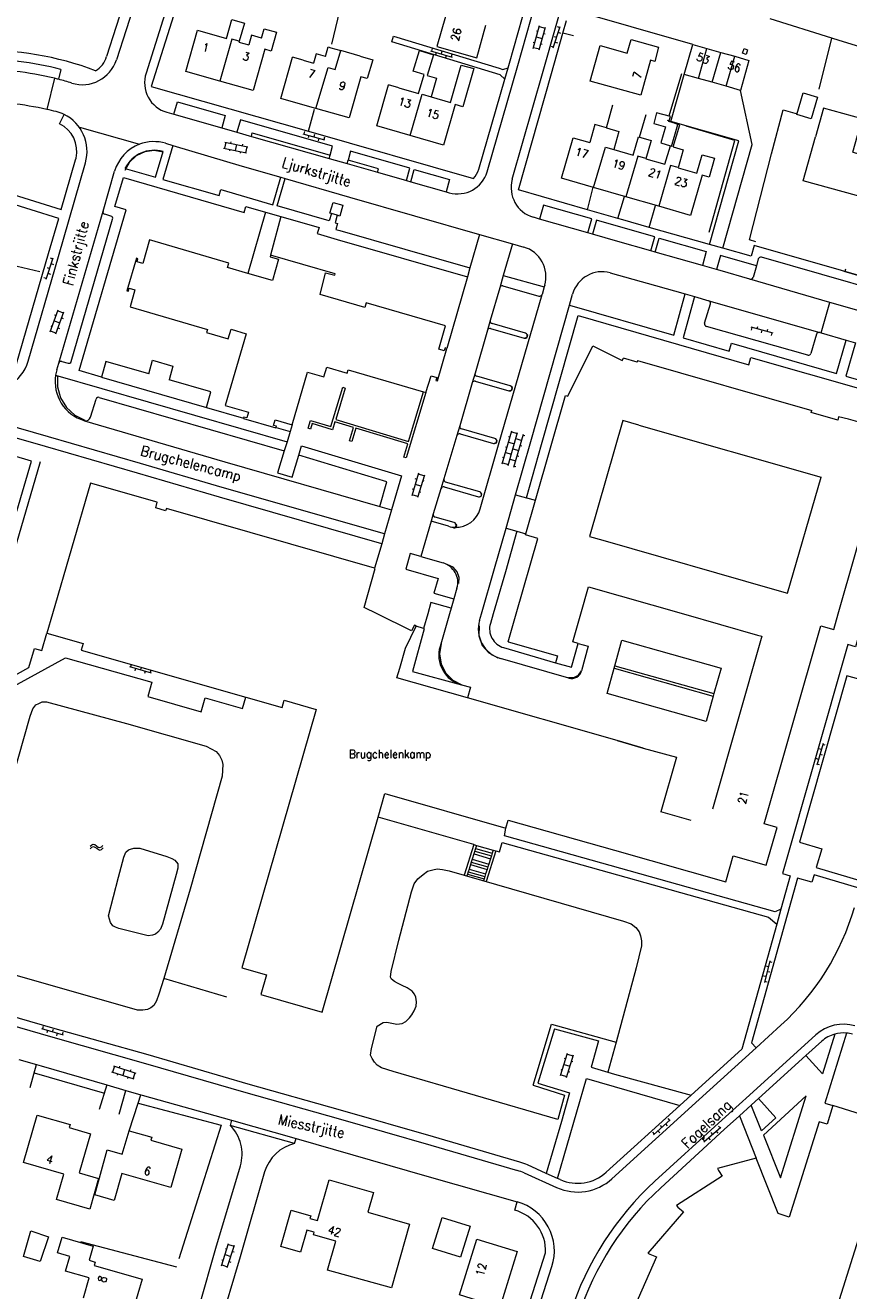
# Model space of a CAD drawing. Header units: metres. Extents: x 189705 to 199106, y 581686 to 588448.
# Tile 457 of 555: x 198010 to 198171, y 585368 to 585615. Entities that reach past the tile are written whole.
import ezdxf

# ---------------------------------------------------------------- set-up
doc = ezdxf.new("R2010")
doc.units = ezdxf.units.M
doc.layers.add('B-WA-OG-GBKN-G', color=7, linetype='Continuous', lineweight=18)
doc.styles.add('Style-STANDARD', font='STANDARD.shx')

msp = doc.modelspace()

# ---------------------------------------------------------------- linework, layer by layer
at = {"layer": 'B-WA-OG-GBKN-G'}
for p, q in [((198109.008, 585610.492), (198110.217, 585614.93)), ((198110.165, 585614.737), (198111.322, 585614.422)), ((198110.165, 585610.176), (198111.375, 585614.615)), ((198112.922, 585610.578), (198114.242, 585614.776)), ((198113.705, 585614.735), (198114.182, 585614.585)), ((198109.612, 585612.711), (198110.77, 585612.395)), ((198109.625, 585613.899), (198109.915, 585613.821)), ((198111.046, 585613.408), (198111.336, 585613.33)), ((198113.105, 585612.827), (198113.582, 585612.677)), ((198113.882, 585613.631), (198114.359, 585613.481)), ((198088.916, 585610.021), (198093.135, 585608.772)), ((198089.25, 585610.444), (198089.108, 585609.964)), ((198090.067, 585609.68), (198089.925, 585609.201)), ((198091.168, 585609.876), (198091.026, 585609.396)), ((198109.021, 585611.682), (198109.311, 585611.603)), ((198109.06, 585610.685), (198110.218, 585610.369)), ((198110.495, 585611.384), (198110.784, 585611.305)), ((198112.505, 585610.919), (198112.982, 585610.769)), ((198113.282, 585611.723), (198113.759, 585611.573)), ((198091.984, 585609.112), (198091.842, 585608.633)), ((198093.085, 585609.308), (198092.943, 585608.829)), ((198048.742, 585592.189), (198053.239, 585591.223)), ((198049.931, 585592.24), (198049.868, 585591.947)), ((198064.004, 585593.788), (198068.241, 585592.6)), ((198064.332, 585594.216), (198064.197, 585593.734)), ((198065.16, 585593.464), (198065.025, 585592.983)), ((198066.257, 585593.676), (198066.122, 585593.194)), ((198067.085, 585592.924), (198066.95, 585592.443)), ((198068.183, 585593.136), (198068.048, 585592.654)), ((198048.49, 585591.015), (198052.987, 585590.05)), ((198048.937, 585592.147), (198048.685, 585590.973)), ((198049.714, 585590.752), (198049.651, 585590.459)), ((198050.99, 585591.706), (198050.738, 585590.532)), ((198051.765, 585590.312), (198051.702, 585590.019)), ((198052.178, 585591.758), (198052.115, 585591.464)), ((198053.044, 585591.265), (198052.792, 585590.092)), ((198013.8, 585565.406), (198015.155, 585569.592)), ((198014.002, 585567.653), (198014.478, 585567.499)), ((198014.618, 585569.556), (198015.094, 585569.402)), ((198014.786, 585568.451), (198015.261, 585568.296)), ((198013.386, 585565.751), (198013.861, 585565.596)), ((198014.17, 585566.548), (198014.645, 585566.394)), ((198169.706, 585566.935), (198173.94, 585565.738)), ((198170.035, 585567.362), (198169.899, 585566.881)), ((198014.596, 585555.089), (198016.133, 585559.425)), ((198015.466, 585558.441), (198015.749, 585558.341)), ((198015.727, 585554.688), (198017.264, 585559.024)), ((198016.066, 585559.236), (198017.197, 585558.835)), ((198016.847, 585557.846), (198017.129, 585557.745)), ((198014.663, 585555.278), (198015.794, 585554.877)), ((198014.698, 585556.275), (198014.981, 585556.175)), ((198015.365, 585557.257), (198016.496, 585556.856)), ((198016.145, 585555.868), (198016.428, 585555.768)), ((198155.875, 585554.838), (198151.629, 585555.991)), ((198151.691, 585555.456), (198151.822, 585555.939)), ((198152.787, 585555.677), (198152.918, 585556.159)), ((198153.621, 585554.932), (198153.752, 585555.415)), ((198154.717, 585555.152), (198154.848, 585555.635)), ((198155.551, 585554.408), (198155.682, 585554.89)), ((198102.941, 585529.348), (198104.811, 585535.782)), ((198104.093, 585529.013), (198105.963, 585535.447)), ((198104.755, 585535.59), (198105.907, 585535.255)), ((198104.169, 585533.573), (198105.321, 585533.238)), ((198104.174, 585534.665), (198104.462, 585534.581)), ((198105.243, 585528.679), (198107.113, 585535.112)), ((198105.614, 585534.246), (198106.764, 585533.912)), ((198106.471, 585532.904), (198106.759, 585532.82)), ((198107.057, 585534.92), (198107.345, 585534.837)), ((198103.001, 585530.632), (198103.29, 585530.548)), ((198103.583, 585531.557), (198104.735, 585531.222)), ((198103.588, 585532.649), (198103.876, 585532.565)), ((198105.028, 585532.23), (198106.178, 585531.896)), ((198105.885, 585530.887), (198106.173, 585530.804)), ((198102.996, 585529.54), (198104.149, 585529.205)), ((198104.442, 585530.213), (198105.592, 585529.879)), ((198105.299, 585528.871), (198105.587, 585528.787)), ((198086.598, 585527.486), (198085.264, 585523.083)), ((198086.234, 585526.287), (198085.947, 585526.374)), ((198087.746, 585527.138), (198086.412, 585522.735)), ((198087.688, 585526.946), (198086.54, 585527.294)), ((198087.699, 585525.948), (198087.412, 585526.035)), ((198086.47, 585522.927), (198085.322, 585523.275)), ((198085.626, 585524.279), (198085.339, 585524.367)), ((198087.079, 585524.936), (198085.931, 585525.284)), ((198087.033, 585523.749), (198086.745, 585523.836)), ((198030.106, 585489.699), (198034.339, 585488.498)), ((198030.435, 585490.125), (198030.299, 585489.644)), ((198031.261, 585489.371), (198031.124, 585488.89)), ((198032.359, 585489.579), (198032.223, 585489.098)), ((198033.185, 585488.825), (198033.048, 585488.344)), ((198034.283, 585489.033), (198034.147, 585488.552)), ((198165.669, 585474.662), (198164.437, 585470.438)), ((198165.333, 585473.51), (198164.853, 585473.65)), ((198166.093, 585474.33), (198165.613, 585474.47)), ((198164.773, 585471.59), (198164.293, 585471.73)), ((198165.533, 585472.41), (198165.053, 585472.55)), ((198164.973, 585470.49), (198164.493, 585470.63)), ((198022.412, 585454.633), (198022.706, 585454.915)), ((198022.438, 585454.137), (198022.734, 585454.417)), ((198022.706, 585454.915), (198023.008, 585455.041)), ((198022.734, 585454.417), (198023.038, 585454.541)), ((198023.008, 585455.041), (198023.334, 585454.949)), ((198023.038, 585454.541), (198023.352, 585454.453)), ((198023.334, 585454.949), (198023.658, 585454.703)), ((198023.352, 585454.453), (198023.686, 585454.207)), ((198023.658, 585454.703), (198023.984, 585454.457)), ((198023.686, 585454.207), (198024.01, 585453.959)), ((198023.984, 585454.457), (198024.3, 585454.365)), ((198024.01, 585453.959), (198024.326, 585453.867)), ((198024.3, 585454.365), (198024.612, 585454.491)), ((198024.326, 585453.867), (198024.638, 585453.995)), ((198024.612, 585454.491), (198024.908, 585454.773)), ((198024.638, 585453.995), (198024.934, 585454.277)), ((198155.275, 585432.237), (198154.188, 585427.973)), ((198155.71, 585431.92), (198155.226, 585432.043)), ((198154.485, 585429.136), (198154, 585429.26)), ((198154.979, 585431.074), (198154.494, 585431.198)), ((198155.216, 585429.982), (198154.732, 585430.105)), ((198154.722, 585428.044), (198154.238, 585428.167)), ((198013.235, 585419.405), (198013.094, 585418.925)), ((198012.902, 585418.981), (198017.125, 585417.745)), ((198014.054, 585418.644), (198013.913, 585418.164)), ((198015.154, 585418.843), (198015.014, 585418.363)), ((198015.973, 585418.082), (198015.833, 585417.602)), ((198017.073, 585418.281), (198016.933, 585417.801)), ((198114.347, 585409.796), (198115.708, 585414.19)), ((198115.027, 585411.993), (198116.174, 585411.638)), ((198115.081, 585413.18), (198115.368, 585413.091)), ((198115.493, 585409.441), (198116.855, 585413.834)), ((198115.649, 585413.999), (198116.795, 585413.643)), ((198116.485, 585412.64), (198116.771, 585412.552)), ((198026.591, 585410.544), (198030.978, 585409.16)), ((198027.143, 585411.628), (198026.782, 585410.483)), ((198026.952, 585411.688), (198031.339, 585410.304)), ((198027.785, 585410.167), (198027.695, 585409.881)), ((198028.141, 585411.627), (198028.05, 585411.341)), ((198029.145, 585410.996), (198028.784, 585409.852)), ((198029.786, 585409.536), (198029.695, 585409.25)), ((198030.332, 585410.936), (198030.242, 585410.65)), ((198031.148, 585410.364), (198030.787, 585409.22)), ((198114.401, 585410.985), (198114.688, 585410.896)), ((198114.406, 585409.987), (198115.552, 585409.632)), ((198115.863, 585410.636), (198116.15, 585410.548)), ((198132.49, 585398.229), (198135.776, 585401.155)), ((198133.801, 585400.066), (198134.133, 585399.692)), ((198134.88, 585400.357), (198135.213, 585399.984)), ((198135.295, 585401.395), (198135.627, 585401.022)), ((198142.337, 585396.863), (198145.695, 585399.707)), ((198145.219, 585399.959), (198145.542, 585399.577)), ((198132.307, 585398.736), (198132.639, 585398.362)), ((198133.386, 585399.027), (198133.719, 585398.654)), ((198142.167, 585397.374), (198142.49, 585396.993)), ((198143.253, 585397.639), (198143.576, 585397.257)), ((198143.693, 585398.667), (198144.016, 585398.285)), ((198144.779, 585398.931), (198145.102, 585398.55)), ((198048.078, 585372.65), (198049.48, 585377.031)), ((198048.779, 585374.84), (198049.922, 585374.474)), ((198048.843, 585376.027), (198049.129, 585375.935)), ((198049.22, 585372.284), (198050.623, 585376.665)), ((198049.419, 585376.84), (198050.562, 585376.474)), ((198050.242, 585375.474), (198050.527, 585375.383)), ((198048.139, 585372.84), (198049.281, 585372.474)), ((198048.143, 585373.838), (198048.429, 585373.747)), ((198049.602, 585373.476), (198049.888, 585373.385))]:
    msp.add_line(p, q, dxfattribs=at)
at = {"layer": 'B-WA-OG-GBKN-G', "flags": 128}
for points in [[(198078.748, 585770.597), (198072.561, 585750.837), (198067.286, 585734.149), (198051.186, 585682.919), (198046.279, 585667.457), (198041.022, 585651.478), (198033.196, 585625.92), (198027.538, 585608.258)], [(198082.205, 585760.697), (198078.351, 585748.294), (198073.216, 585732.439), (198033.351, 585605.633)], [(198099.979, 585586.384), (198106.01, 585607.117), (198111.074, 585625.198), (198116.747, 585645.13), (198122.22, 585663.934), (198126.498, 585678.58), (198132.501, 585698.905)], [(198104.105, 585606.653), (198104.376, 585607.584), (198109.438, 585625.66), (198115.114, 585645.6), (198117.923, 585655.252)], [(198104.916, 585584.908), (198110.921, 585606.046), (198115.997, 585623.97), (198122.093, 585645.702)], [(198000, 585619.242), (198016.706, 585625.239), (198023.536, 585628.201), (198033.405, 585633.436), (198031.287, 585626.518), (198025.633, 585608.868)], [(198069.64, 585611.312), (198072.404, 585622.741)], [(198039.854, 585620.65), (198034.315, 585603.032), (198065.054, 585594.282)], [(198092.399, 585619.038), (198088.713, 585620.082), (198088.068, 585617.803), (198091.852, 585616.731), (198090.189, 585610.862), (198097.971, 585608.658), (198099.767, 585614.997)], [(198140.19, 585611.265), (198116.121, 585618.169)], [(198047.752, 585604.09), (198041.128, 585605.972), (198043.411, 585614.025), (198049.064, 585612.419), (198050.115, 585616.123), (198052.549, 585615.432), (198051.549, 585611.907)], [(198114.787, 585613.461), (198115.495, 585615.959)], [(198167.351, 585612.485), (198155.335, 585616.237)], [(198055.917, 585612.512), (198056.433, 585614.329), (198058.838, 585613.646), (198057.786, 585609.942), (198056.551, 585610.307), (198054.269, 585602.244), (198047.752, 585604.09)], [(198051.549, 585611.907), (198050.103, 585612.308), (198047.752, 585604.09)], [(198055.917, 585612.512), (198053.975, 585613.063), (198053.439, 585611.177)], [(198103.467, 585604.459), (198102.536, 585605.298), (198081.375, 585611.745), (198081.705, 585612.863), (198102.358, 585606.619), (198103.095, 585606.365), (198104.105, 585606.653)], [(198119.594, 585578.972), (198106.101, 585582.857), (198112.556, 585605.582), (198114.787, 585613.461)], [(198116.859, 585612.92), (198114.787, 585613.461)], [(198120.146, 585604.11), (198122.087, 585611.02), (198127.376, 585609.534), (198128.131, 585612.22), (198133.517, 585610.707), (198132.741, 585607.943), (198131.923, 585608.173), (198130.004, 585601.341), (198120.146, 585604.11)], [(198164.871, 585602.49), (198167.351, 585612.485)], [(198173.671, 585610.529), (198168.779, 585612.04), (198167.351, 585612.485)], [(198051.549, 585611.907), (198051.498, 585611.728), (198053.439, 585611.177)], [(198066.541, 585598.755), (198068.952, 585606.777), (198070.322, 585606.39), (198071.382, 585610.076)], [(198068.415, 585608.926), (198068.942, 585610.777), (198069.48, 585610.624), (198071.382, 585610.076)], [(198075.171, 585608.984), (198071.382, 585610.076)], [(198087.673, 585605.383), (198085.56, 585606.006), (198086.761, 585610.096), (198089.493, 585609.224), (198088.298, 585605.203)], [(198141.274, 585604.622), (198138.522, 585605.406), (198140.19, 585611.265), (198142.951, 585610.479)], [(198141.274, 585604.622), (198142.951, 585610.479)], [(198142.951, 585610.479), (198145.653, 585609.71)], [(198143.977, 585603.852), (198145.653, 585609.71)], [(198145.653, 585609.71), (198148.383, 585608.932)], [(198150.216, 585610.446), (198150.907, 585610.219), (198150.613, 585609.322), (198149.922, 585609.549), (198150.216, 585610.446)], [(198066.541, 585598.755), (198066.267, 585598.832), (198059.686, 585600.708), (198061.968, 585608.774)], [(198064.04, 585608.166), (198061.968, 585608.774)], [(198064.04, 585608.166), (198066.091, 585607.584)], [(198068.415, 585608.926), (198066.611, 585609.439), (198066.091, 585607.584)], [(198075.171, 585608.984), (198077.631, 585608.275), (198076.565, 585604.576), (198075.288, 585604.943), (198073.014, 585596.909), (198066.541, 585598.755)], [(198089.071, 585601.027), (198092.856, 585599.883), (198094.952, 585607.227), (198097.371, 585606.541), (198095.256, 585599.075), (198093.716, 585599.511), (198091.469, 585591.572), (198084.962, 585593.446)], [(198146.711, 585603.073), (198148.383, 585608.932)], [(198148.383, 585608.932), (198151.172, 585608.138), (198149.503, 585602.278)], [(198015.433, 585604.642), (198013.94, 585598.56)], [(198016.695, 585606.386), (198016.192, 585604.45)], [(198082.763, 585602.791), (198086.607, 585601.684), (198087.673, 585605.383)], [(198088.298, 585605.203), (198090.123, 585604.677), (198089.071, 585601.027)], [(198103.467, 585604.459), (198104.105, 585606.653)], [(198137.995, 585605.533), (198135.535, 585597.227)], [(198143.456, 585572.174), (198149.2, 585592.427), (198135.91, 585596.196), (198138.522, 585605.406)], [(198143.977, 585603.852), (198141.274, 585604.622)], [(198084.962, 585593.446), (198078.455, 585595.35), (198080.726, 585603.377)], [(198082.763, 585602.791), (198080.726, 585603.377)], [(198098.347, 585586.859), (198103.467, 585604.459)], [(198146.711, 585603.073), (198143.977, 585603.852)], [(198146.054, 585571.437), (198151.798, 585591.691), (198149.503, 585602.278)], [(198149.503, 585602.278), (198146.711, 585603.073)], [(198038.767, 585597.606), (198039.451, 585600.011), (198048.81, 585597.347), (198048.127, 585594.942)], [(198084.962, 585593.446), (198087.291, 585601.538), (198089.071, 585601.027)], [(198161.749, 585601.791), (198164.585, 585600.962), (198163.347, 585596.724), (198160.51, 585597.553), (198161.749, 585601.791)], [(198016.435, 585595.765), (198017.312, 585597.563)], [(198037.409, 585597.993), (198038.767, 585597.606)], [(198038.767, 585597.606), (198048.127, 585594.942)], [(198065.054, 585594.282), (198066.272, 585598.634)], [(198123.344, 585594.977), (198124.574, 585599.431)], [(198129.763, 585593.137), (198131.063, 585597.579)], [(198136.341, 585591.249), (198137.674, 585595.545), (198135.532, 585596.168), (198135.808, 585597.157), (198133.105, 585597.891), (198132.561, 585595.842), (198134.843, 585595.188), (198133.939, 585592.035), (198135.806, 585591.453)], [(198152.526, 585572.667), (198151.242, 585573.052), (198155.604, 585589.891), (198157.836, 585598.501), (198160.56, 585597.723)], [(198171.499, 585590.232), (198173.291, 585596.714), (198165.712, 585598.809), (198164.157, 585593.19)], [(198020.316, 585595.086), (198032.053, 585591.753)], [(198048.127, 585594.942), (198051.081, 585594.101)], [(198069.309, 585589.64), (198069.802, 585591.371), (198051.765, 585596.505), (198051.081, 585594.101)], [(198123.344, 585594.977), (198121.066, 585595.637), (198120.042, 585592.105)], [(198123.344, 585594.977), (198125.764, 585594.276), (198124.732, 585590.717)], [(198136.001, 585591.347), (198137.288, 585595.628), (198135.23, 585596.389)], [(198143.367, 585574.575), (198148.389, 585592.506), (198138.888, 585595.272)], [(198051.081, 585594.101), (198053.913, 585593.295)], [(198053.913, 585593.295), (198054.105, 585593.968), (198069.309, 585589.64)], [(198053.913, 585593.295), (198069.117, 585588.967)], [(198065.054, 585594.282), (198097.332, 585585.094)], [(198120.807, 585583.323), (198114.55, 585585.138), (198116.84, 585593.034), (198120.042, 585592.105)], [(198124.732, 585590.717), (198128.539, 585589.613), (198129.576, 585593.191), (198132.039, 585592.477), (198131.011, 585588.932)], [(198171.499, 585590.232), (198189.29, 585585.309), (198189.534, 585586.192), (198193.371, 585585.13), (198192.477, 585581.901), (198202.225, 585579.204), (198200.928, 585574.518), (198199.581, 585574.891), (198195.868, 585561.474), (198183.595, 585564.87), (198187.123, 585577.622), (198161.789, 585584.632), (198164.157, 585593.19)], [(198036.707, 585590.201), (198034.902, 585590.524), (198033.085, 585590.282), (198031.428, 585589.498), (198030.088, 585588.246), (198029.194, 585586.645)], [(198035.187, 585585.316), (198036.669, 585590.307)], [(198038.59, 585591.51), (198036.628, 585584.899), (198047.603, 585581.724), (198047.95, 585582.892), (198058.124, 585579.948), (198059.675, 585585.31)], [(198037.152, 585591.937), (198038.59, 585591.51)], [(198038.59, 585591.51), (198052.092, 585587.504), (198059.675, 585585.31)], [(198084.213, 585584.67), (198084.898, 585587.074), (198073.313, 585590.372), (198072.82, 585588.641)], [(198120.807, 585583.323), (198123.145, 585591.16), (198124.732, 585590.717)], [(198131.011, 585588.932), (198134.759, 585587.845), (198135.806, 585591.453)], [(198137.301, 585587.176), (198140.982, 585586.109), (198142.026, 585589.71), (198144.456, 585589.005), (198143.387, 585585.317), (198142.029, 585585.71), (198139.744, 585577.831), (198133.529, 585579.633)], [(198136.341, 585591.249), (198138.316, 585590.676), (198137.301, 585587.176)], [(198000, 585584.237), (198016.759, 585578.98), (198019.569, 585588.707), (198019.668, 585589.069)], [(198010.265, 585549.35), (198016.204, 585569.857), (198021.491, 585588.151)], [(198069.117, 585588.967), (198069.309, 585589.64)], [(198069.117, 585588.967), (198072.629, 585587.967)], [(198072.629, 585587.967), (198072.82, 585588.641)], [(198072.629, 585587.967), (198078.55, 585586.282)], [(198078.55, 585586.282), (198078.742, 585586.955), (198072.82, 585588.641)], [(198131.017, 585588.953), (198129.455, 585589.431), (198127.13, 585581.489)], [(198137.313, 585587.218), (198135.861, 585587.605), (198133.529, 585579.633)], [(198024.595, 585546.281), (198020.266, 585547.528), (198029.421, 585578.95), (198027.261, 585579.579), (198028.915, 585585.257), (198052.52, 585578.427), (198052.859, 585579.598), (198056.659, 585578.498)], [(198024.921, 585578.699), (198027.196, 585586.505)], [(198029.22, 585587.043), (198035.187, 585585.316)], [(198069.547, 585578.203), (198069.131, 585576.763), (198058.988, 585579.698), (198060.54, 585585.06)], [(198059.675, 585585.31), (198060.54, 585585.06)], [(198060.54, 585585.06), (198073.098, 585581.426), (198098.514, 585574.141)], [(198078.55, 585586.282), (198084.213, 585584.67)], [(198085.079, 585584.423), (198085.764, 585586.828), (198092.653, 585584.867), (198091.968, 585582.462)], [(198000, 585551.169), (198008.033, 585548.833), (198014.283, 585570.413), (198016.259, 585577.251), (198000, 585582.35)], [(198084.213, 585584.67), (198085.079, 585584.423)], [(198085.079, 585584.423), (198091.968, 585582.462)], [(198091.968, 585582.462), (198092.575, 585582.289)], [(198119.594, 585578.972), (198120.738, 585583.344)], [(198127.13, 585581.489), (198120.807, 585583.323)], [(198069.547, 585578.203), (198069.263, 585578.285), (198069.876, 585580.405), (198071.791, 585579.852), (198071.177, 585577.732), (198070.7, 585577.87)], [(198119.7, 585574.429), (198120.485, 585577.154), (198111.03, 585579.877), (198110.245, 585577.152)], [(198125.546, 585577.258), (198126.837, 585581.575)], [(198133.529, 585579.633), (198127.13, 585581.489)], [(198131.68, 585575.514), (198132.899, 585579.817)], [(198209.627, 585581.173), (198208.71, 585577.957), (198202.933, 585557.428), (198152.189, 585571.969), (198151.587, 585569.868), (198146.054, 585571.437)], [(198016.264, 585548.985), (198024.921, 585578.699)], [(198026.461, 585577.729), (198025.261, 585578.079)], [(198056.659, 585578.498), (198053.221, 585566.524)], [(198056.659, 585578.498), (198059.708, 585577.616)], [(198059.708, 585577.616), (198057.673, 585570.093)], [(198059.708, 585577.616), (198067.145, 585575.464), (198066.806, 585574.294), (198070.718, 585573.162), (198096.132, 585565.878)], [(198070.7, 585577.87), (198069.547, 585578.203)], [(198070.7, 585577.87), (198070.283, 585576.43), (198070.761, 585576.292), (198070.422, 585575.122), (198071.217, 585574.892), (198096.631, 585567.607)], [(198110.245, 585577.152), (198109.027, 585577.502)], [(198125.546, 585577.258), (198119.594, 585578.972)], [(198018.704, 585549.316), (198026.802, 585577.109)], [(198119.7, 585574.429), (198110.245, 585577.152)], [(198131.981, 585570.92), (198132.755, 585573.65), (198126.104, 585575.536), (198121.35, 585576.905), (198120.565, 585574.18)], [(198131.68, 585575.514), (198126.516, 585576.978), (198125.546, 585577.258)], [(198143.456, 585572.174), (198131.68, 585575.514)], [(198092.093, 585551.865), (198091.806, 585551.958), (198091.621, 585551.387), (198090.535, 585551.704), (198091.849, 585556.296), (198076.359, 585560.766), (198076.103, 585559.882), (198067.346, 585562.43), (198068.402, 585566.65), (198070.201, 585566.148), (198070.276, 585566.453), (198057.673, 585570.093), (198057.583, 585569.785), (198059.244, 585569.302), (198058.028, 585565.125), (198053.221, 585566.524), (198049.272, 585567.673), (198049.528, 585568.556), (198034.013, 585573.071), (198032.677, 585568.482), (198031.573, 585568.803), (198031.743, 585569.389), (198031.436, 585569.478), (198029.586, 585563.122), (198029.893, 585563.032), (198030.066, 585563.628), (198031.171, 585563.307), (198030.207, 585559.994), (198045.33, 585555.593), (198045.148, 585554.969), (198049.411, 585553.729), (198049.956, 585555.601), (198052.884, 585554.748), (198048.806, 585540.731), (198053.366, 585539.403), (198053.045, 585538.299), (198052.459, 585538.469), (198052.398, 585538.259)], [(198098.514, 585574.141), (198096.631, 585567.607)], [(198098.514, 585574.141), (198104.947, 585572.298)], [(198120.565, 585574.18), (198119.7, 585574.429)], [(198131.981, 585570.92), (198125.562, 585572.741), (198120.565, 585574.18)], [(198132.847, 585570.675), (198133.621, 585573.404), (198142.834, 585570.792), (198142.059, 585568.062)], [(198104.947, 585572.298), (198103.16, 585566.132)], [(198104.947, 585572.298), (198107.15, 585571.666)], [(198132.847, 585570.675), (198131.981, 585570.92)], [(198142.059, 585568.062), (198132.847, 585570.675)], [(198146.054, 585571.437), (198143.456, 585572.174)], [(198152.617, 585568.017), (198145.61, 585570.004), (198144.836, 585567.275)], [(198005.9, 585568.46), (198012.607, 585566.908)], [(198096.631, 585567.607), (198096.132, 585565.878)], [(198144.836, 585567.275), (198142.059, 585568.062)], [(198152.617, 585568.017), (198151.963, 585565.734)], [(198152.998, 585569.345), (198152.617, 585568.017)], [(198177.178, 585562.936), (198153.616, 585569.688)], [(198096.132, 585565.878), (198092.093, 585551.865)], [(198103.16, 585566.132), (198102.465, 585563.735)], [(198103.16, 585566.132), (198111.158, 585563.879)], [(198124.067, 585566.629), (198132.888, 585564.178), (198138.709, 585562.509)], [(198151.343, 585565.391), (198145.52, 585567.081), (198144.836, 585567.275)], [(198166.971, 585560.868), (198163.823, 585561.77), (198151.343, 585565.391)], [(198102.465, 585563.735), (198100.609, 585557.333)], [(198103.081, 585564.077), (198110.123, 585562.092)], [(198111.158, 585563.879), (198110.739, 585562.434)], [(198111.259, 585564.228), (198111.158, 585563.879)], [(198116.079, 585560.336), (198136.458, 585554.457), (198138.709, 585562.509)], [(198138.709, 585562.509), (198140.498, 585561.995)], [(198098.654, 585520.545), (198102.223, 585533.06), (198110.739, 585562.434)], [(198105.564, 585523.297), (198108.523, 585533.696), (198116.079, 585560.336)], [(198116.079, 585560.336), (198116.688, 585562.485)], [(198140.498, 585561.995), (198138.341, 585553.914), (198147.31, 585551.327), (198147.751, 585552.906), (198168.289, 585546.97), (198170.173, 585553.484)], [(198140.498, 585561.995), (198143.297, 585561.192)], [(198142.497, 585556.805), (198143.638, 585560.567)], [(198143.297, 585561.192), (198164.99, 585554.971)], [(198165.257, 585554.894), (198166.971, 585560.868)], [(198176.818, 585558.046), (198166.971, 585560.868)], [(198107.68, 585522.695), (198110.639, 585533.094), (198117.783, 585558.283), (198151.133, 585548.663), (198151.557, 585550.098), (198185.151, 585540.534), (198173.804, 585500)], [(198100.052, 585555.412), (198097.627, 585547.048)], [(198100.609, 585557.333), (198100.052, 585555.412)], [(198100.672, 585555.753), (198107.211, 585553.857)], [(198107.49, 585554.818), (198100.95, 585556.714)], [(198162.659, 585550.555), (198142.839, 585556.179)], [(198107.414, 585553.905), (198107.843, 585554.036), (198107.95, 585554.472), (198107.63, 585554.787)], [(198164.373, 585554.631), (198163.275, 585550.895)], [(198164.99, 585554.971), (198165.257, 585554.894)], [(198165.257, 585554.894), (198170.173, 585553.484)], [(198171.963, 585552.971), (198170.084, 585546.451), (198190.485, 585540.554), (198192.459, 585547.092)], [(198170.173, 585553.484), (198171.963, 585552.971)], [(198088.033, 585543.229), (198089.059, 585546.543), (198090.158, 585546.203), (198089.977, 585545.62), (198090.283, 585545.525), (198092.093, 585551.865)], [(198109.441, 585522.194), (198115.316, 585542.686), (198115.769, 585542.558), (198120.657, 585552.392), (198126.413, 585549.53), (198126.619, 585549.958)], [(198015.876, 585547.655), (198016.264, 585548.985)], [(198016.884, 585549.325), (198018.084, 585548.975)], [(198033.87, 585546.884), (198025.466, 585549.313), (198024.595, 585546.281)], [(198033.87, 585546.884), (198034.608, 585549.548), (198038.58, 585548.385), (198037.832, 585545.738)], [(198058.806, 585536.661), (198058.22, 585536.833), (198058.543, 585537.937), (198061.903, 585536.954), (198064.907, 585547.223), (198068.074, 585546.297), (198068.636, 585548.216)], [(198068.636, 585548.216), (198072.619, 585547.051), (198072.804, 585547.684), (198087.553, 585543.369)], [(198129.407, 585549.525), (198129.307, 585549.179), (198126.619, 585549.958)], [(198129.407, 585549.525), (198163.425, 585539.723)], [(198015.656, 585546.671), (198060.895, 585533.632)], [(198016.008, 585546.573), (198016.014, 585544.361), (198016.621, 585542.233), (198017.783, 585540.351), (198019.412, 585538.854), (198021.387, 585537.857)], [(198024.595, 585546.281), (198045.13, 585540.345)], [(198045.13, 585540.345), (198046.001, 585543.377), (198037.832, 585545.738)], [(198097.627, 585547.048), (198097.07, 585545.127)], [(198097.69, 585545.468), (198104.23, 585543.572)], [(198104.508, 585544.532), (198097.968, 585546.428)], [(198088.033, 585543.229), (198084.179, 585530.47), (198083.7, 585530.615), (198084.486, 585533.217), (198074.354, 585536.277), (198073.568, 585533.676), (198073.09, 585533.82), (198073.876, 585536.422), (198070.261, 585537.514), (198069.793, 585535.967), (198065.785, 585537.178), (198065.467, 585536.123), (198064.988, 585536.267), (198065.451, 585537.801), (198069.459, 585536.591), (198071.778, 585544.267), (198072.257, 585544.123), (198070.405, 585537.993), (198084.631, 585533.696), (198087.553, 585543.369)], [(198087.553, 585543.369), (198088.033, 585543.229)], [(198097.07, 585545.127), (198094.645, 585536.762)], [(198104.412, 585543.641), (198104.863, 585543.759), (198104.962, 585544.215), (198104.599, 585544.509)], [(198022.449, 585538.423), (198023.581, 585541.973)], [(198024.197, 585542.301), (198060.353, 585531.845)], [(198045.13, 585540.345), (198052.4, 585538.266)], [(198079.954, 585515.64), (198048.216, 585524.719), (198032.249, 585529.398), (198014.246, 585534.613), (198000, 585538.691)], [(198052.398, 585538.259), (198052.37, 585538.162), (198058.717, 585536.354), (198058.741, 585536.438)], [(198129.67, 585536.899), (198126.511, 585537.802), (198120.031, 585515.143), (198122.604, 585514.407), (198156.137, 585504.796), (198158.703, 585504.051), (198165.279, 585526.69)], [(198170.63, 585538.05), (198168.69, 585538.487), (198168.516, 585537.883), (198163.326, 585539.378), (198163.425, 585539.723)], [(198168.609, 585500), (198178.85, 585535.7), (198170.63, 585538.05)], [(198079.393, 585513.721), (198047.659, 585522.798), (198031.689, 585527.478), (198013.693, 585532.691), (198000, 585536.611)], [(198021.202, 585537.771), (198021.257, 585537.755), (198021.311, 585537.74)], [(198021.311, 585537.74), (198048.736, 585529.717), (198079.029, 585520.968)], [(198058.741, 585536.438), (198058.76, 585536.503), (198058.806, 585536.661)], [(198058.741, 585536.438), (198061.505, 585535.642)], [(198061.505, 585535.642), (198060.895, 585533.632)], [(198061.903, 585536.954), (198061.505, 585535.642)], [(198094.645, 585536.762), (198094.087, 585534.837)], [(198101.532, 585534.276), (198094.988, 585536.142)], [(198129.67, 585536.899), (198165.279, 585526.69)], [(198060.895, 585533.632), (198060.353, 585531.845)], [(198063.188, 585531.037), (198063.734, 585532.847), (198083.263, 585526.948), (198081.32, 585520.306)], [(198094.087, 585534.837), (198091.539, 585526.377)], [(198094.706, 585535.183), (198101.258, 585533.314)], [(198101.391, 585533.353), (198101.842, 585533.442), (198101.975, 585533.881), (198101.649, 585534.205)], [(198001.38, 585521.995), (198008.05, 585520.07), (198010.92, 585529.86), (198004.125, 585531.83)], [(198060.353, 585531.845), (198059.045, 585527.531), (198061.882, 585526.707), (198063.188, 585531.037)], [(198079.029, 585520.968), (198080.411, 585525.782), (198063.188, 585531.037)], [(198012.621, 585529.701), (198004.25, 585501.15), (198003.907, 585500)], [(198022.464, 585525.524), (198015.047, 585500)], [(198077.992, 585508.934), (198037.302, 585520.618), (198037.167, 585520.147), (198035.231, 585520.731), (198035.48, 585521.865), (198022.464, 585525.524)], [(198091.539, 585526.377), (198090.962, 585524.462)], [(198098.557, 585523.848), (198091.88, 585525.752)], [(198090.962, 585524.462), (198089.479, 585519.541)], [(198091.578, 585524.799), (198098.282, 585522.887)], [(198098.414, 585522.905), (198098.854, 585523.03), (198098.956, 585523.476), (198098.613, 585523.779)], [(198103.704, 585516.76), (198105.564, 585523.297)], [(198105.564, 585523.297), (198107.68, 585522.695)], [(198079.029, 585520.968), (198081.32, 585520.306)], [(198107.567, 585515.661), (198109.441, 585522.194)], [(198107.68, 585522.695), (198109.441, 585522.194)], [(198081.32, 585520.306), (198079.954, 585515.64)], [(198089.045, 585518.099), (198087.01, 585511.234)], [(198089.479, 585519.541), (198089.045, 585518.099)], [(198092.459, 585517.113), (198089.045, 585518.099)], [(198093.584, 585517.829), (198089.819, 585518.916)], [(198079.954, 585515.64), (198079.393, 585513.721)], [(198093.509, 585516.784), (198093.961, 585516.907), (198094.067, 585517.363), (198093.714, 585517.672)], [(198098.878, 585500), (198101.455, 585508.852), (198103.704, 585516.76)], [(198105.82, 585516.158), (198103.569, 585508.244), (198101.169, 585500)], [(198103.704, 585516.76), (198105.82, 585516.158)], [(198105.684, 585500), (198109.899, 585514.735), (198107.499, 585515.422), (198107.567, 585515.661)], [(198105.82, 585516.158), (198107.567, 585515.661)], [(198079.393, 585513.721), (198077.992, 585508.934)], [(198087.01, 585511.234), (198084.975, 585511.822), (198084.09, 585508.713), (198090.425, 585506.889), (198089.553, 585504.071), (198093.498, 585502.935)], [(198087.01, 585511.234), (198091.373, 585509.974)], [(198075.934, 585501.268), (198078.144, 585508.89)], [(198078.144, 585508.89), (198077.992, 585508.934)], [(198094.458, 585505.973), (198094.529, 585507.139), (198094.147, 585508.243), (198093.369, 585509.116), (198092.316, 585509.622)], [(198094.103, 585505.013), (198093.498, 585502.935)], [(198118.298, 585500), (198119.822, 585505.307), (198138.38, 585500)], [(198078.509, 585500), (198075.934, 585501.268)], [(198092.963, 585501.095), (198089.018, 585502.244), (198088.382, 585500)], [(198092.963, 585501.095), (198092.644, 585500)], [(198093.498, 585502.935), (198092.963, 585501.095)], [(198015.047, 585500), (198013.96, 585496.26)], [(198086.142, 585497.599), (198085.793, 585497.834), (198085.23, 585496.69), (198078.509, 585500)], [(198078.712, 585460.306), (198080.03, 585464.9), (198103.68, 585458.15), (198104.13, 585459.73), (198124.886, 585453.85), (198146.63, 585447.69), (198148.06, 585452.74), (198154.56, 585450.9), (198156.65, 585458.28), (198154.11, 585459.01), (198165.2, 585497.7), (198167.74, 585496.97), (198168.609, 585500)], [(198088.382, 585500), (198087.58, 585497.169)], [(198092.644, 585500), (198090.787, 585493.623)], [(198098.512, 585498.744), (198098.878, 585500)], [(198101.169, 585500), (198100.624, 585498.129)], [(198104.132, 585494.576), (198105.684, 585500)], [(198117.789, 585494.242), (198116.732, 585494.545), (198118.298, 585500)], [(198138.38, 585500), (198152.809, 585495.874), (198153.68, 585495.626), (198144.069, 585461.875)], [(198173.804, 585500), (198172.007, 585493.58), (198170.487, 585494.003), (198157.733, 585449.258), (198159.245, 585448.816), (198157.421, 585442.32)], [(198000, 585483.747), (198010.454, 585489.53), (198011.56, 585493.261), (198012.99, 585492.854), (198013.96, 585496.26)], [(198013.96, 585496.26), (198021.05, 585494.24), (198020.68, 585492.92), (198052.837, 585483.719)], [(198082.91, 585489.42), (198084.049, 585493.323), (198086.142, 585497.599)], [(198087.58, 585497.169), (198087.719, 585497.119), (198085.397, 585488.78), (198094.963, 585486.159)], [(198087.58, 585497.169), (198086.142, 585497.599)], [(198098.426, 585497.662), (198098.39, 585495.704), (198099.054, 585493.861), (198100.332, 585492.376), (198102.055, 585491.445)], [(198091.001, 585494.134), (198090.68, 585492.183), (198090.98, 585490.229), (198091.873, 585488.464), (198093.27, 585487.065), (198095.033, 585486.169)], [(198103.225, 585493.414), (198113.342, 585490.463)], [(198104.132, 585494.576), (198113.737, 585491.833), (198113.342, 585490.463)], [(198116.457, 585489.579), (198117.789, 585494.242)], [(198117.789, 585494.242), (198119.771, 585493.705), (198118.459, 585488.868)], [(198124.957, 585489.877), (198126.353, 585494.845), (198145.708, 585489.404), (198144.312, 585484.436)], [(198000, 585479.936), (198000.783, 585482.239), (198017.615, 585491.427), (198034.465, 585486.66), (198033.667, 585483.839), (198044.104, 585480.886), (198044.865, 585483.576), (198052.209, 585481.499), (198052.837, 585483.719)], [(198115.978, 585487.469), (198102.619, 585491.299)], [(198096.136, 585483.611), (198082.37, 585487.53), (198082.91, 585489.42)], [(198113.342, 585490.463), (198116.457, 585489.579)], [(198115.911, 585487.562), (198116.945, 585487.548), (198117.866, 585488.02), (198118.459, 585488.867)], [(198144.176, 585483.955), (198142.78, 585478.987), (198123.425, 585484.428), (198124.821, 585489.396)], [(198124.821, 585489.396), (198124.957, 585489.877)], [(198124.821, 585489.396), (198144.176, 585483.955)], [(198124.957, 585489.877), (198144.312, 585484.436)], [(198094.963, 585486.159), (198096.737, 585485.673), (198096.136, 585483.611)], [(198184.058, 585485.294), (198174.574, 585487.935), (198174.252, 585486.779), (198170.301, 585487.879), (198161.043, 585455.398), (198165.391, 585454.128), (198164.316, 585450.446), (198173.302, 585447.821)], [(198052.837, 585483.719), (198059.93, 585481.69), (198060.34, 585483.13), (198066.59, 585481.34), (198052.07, 585430.89), (198056.89, 585429.51), (198055.79, 585425.66), (198067.78, 585422.2), (198078.712, 585460.306)], [(198125.4, 585475.28), (198096.136, 585483.611)], [(198144.312, 585484.436), (198144.176, 585483.955)], [(198000, 585442.875), (198003.851, 585456.154), (198010.68, 585479.999), (198011.174, 585481.47), (198011.764, 585482.228), (198012.35, 585482.529), (198013.013, 585482.829), (198013.902, 585482.848), (198029.496, 585478.595), (198045.088, 585474.138), (198047.037, 585473.108), (198047.692, 585472.315), (198048.143, 585471.448), (198048.365, 585470.582), (198048.196, 585468.321)], [(198130.5, 585473.788), (198125.4, 585475.28)], [(198125.4, 585475.28), (198130.5, 585473.788)], [(198130.5, 585473.788), (198137.016, 585471.988), (198133.976, 585461.35)], [(198048.196, 585468.321), (198041.938, 585446.201), (198036.832, 585428.749), (198035.845, 585425.706), (198035.378, 585424.388), (198034.838, 585423.527), (198034.276, 585423.074), (198033.588, 585422.723), (198032.723, 585422.602), (198031.681, 585422.558), (198001.764, 585431.132), (198000, 585431.862)], [(198139.89, 585459.66), (198133.976, 585461.35)], [(198097.382, 585454.95), (198078.712, 585460.306)], [(198157.421, 585442.32), (198156.258, 585441.808), (198103.394, 585456.62), (198103.68, 585458.15)], [(198039.19, 585449.118), (198036.579, 585439.401), (198036.14, 585438.388), (198035.654, 585437.857), (198035.193, 585437.428), (198034.582, 585437.255), (198033.768, 585437.108), (198028.011, 585438.521), (198027.353, 585438.806), (198026.872, 585439.088), (198026.394, 585439.727), (198026.17, 585440.339), (198025.997, 585441.001), (198027.932, 585448.587), (198028.976, 585452.469), (198029.415, 585453.432), (198029.901, 585453.911), (198030.283, 585454.036), (198030.92, 585454.209), (198032.088, 585454.226), (198037.387, 585452.613), (198038.375, 585452.25), (198038.982, 585451.915), (198039.535, 585451.149), (198039.529, 585450.31), (198039.19, 585449.118)], [(198097.382, 585454.95), (198095.484, 585448.967)], [(198097.747, 585454.187), (198097.073, 585452.063)], [(198097.382, 585454.95), (198097.938, 585454.79)], [(198097.938, 585454.79), (198097.747, 585454.187)], [(198097.747, 585454.187), (198100.996, 585453.255)], [(198097.938, 585454.79), (198101.187, 585453.857)], [(198101.187, 585453.857), (198100.996, 585453.255)], [(198101.191, 585453.872), (198101.187, 585453.857)], [(198101.187, 585453.857), (198101.708, 585453.708)], [(198101.708, 585453.708), (198102.432, 585453.5), (198102.953, 585455.352), (198154.955, 585440.776), (198156.596, 585439.382)], [(198096.905, 585451.534), (198096.741, 585451.015)], [(198097.073, 585452.063), (198096.905, 585451.534)], [(198096.905, 585451.534), (198100.154, 585450.601)], [(198097.073, 585452.063), (198100.322, 585451.13)], [(198097.436, 585453.105), (198100.655, 585452.181)], [(198097.594, 585453.656), (198100.828, 585452.727)], [(198101.708, 585453.708), (198099.807, 585447.718)], [(198100.655, 585452.181), (198100.322, 585451.13)], [(198100.828, 585452.727), (198100.655, 585452.181)], [(198100.655, 585452.181), (198100.685, 585452.172)], [(198100.996, 585453.255), (198100.828, 585452.727)], [(198100.828, 585452.727), (198100.843, 585452.723)], [(198109.012, 585407.955), (198115.146, 585405.98), (198113.816, 585401.262), (198081.618, 585410.589), (198079.362, 585411.291), (198078.502, 585411.831), (198077.973, 585412.42), (198077.495, 585413.135), (198077.17, 585413.798), (198077.408, 585415.092), (198078.532, 585419.482), (198079.681, 585420.185), (198080.367, 585420.231), (198082.321, 585419.862), (198083.414, 585420.007), (198084.128, 585420.357), (198084.794, 585421.064), (198085.306, 585421.696), (198085.718, 585422.456), (198086.157, 585423.342), (198086.188, 585424.232), (198086.068, 585425.122), (198085.818, 585425.734), (198085.339, 585426.271), (198084.379, 585426.939), (198083.366, 585427.429), (198082.455, 585427.867), (198081.873, 585428.177), (198081.292, 585428.613), (198081.142, 585429.046), (198081.226, 585430.138), (198082.744, 585436.279), (198085.201, 585445.717), (198085.746, 585447.238), (198086.439, 585448.224), (198087.486, 585449.081), (198088.355, 585449.736), (198089.373, 585449.983), (198090.213, 585450.231), (198091.279, 585450.046), (198092.573, 585449.808)], [(198092.573, 585449.808), (198126.672, 585439.959), (198128.168, 585439.465), (198129.052, 585438.747), (198129.68, 585437.879), (198129.98, 585437.089), (198130.151, 585436.147), (198130.169, 585435.181), (198129.121, 585430.842), (198125.191, 585416.357)], [(198096.155, 585449.169), (198096.04, 585448.806)], [(198096.304, 585449.638), (198096.155, 585449.169)], [(198096.155, 585449.169), (198099.404, 585448.236)], [(198096.458, 585450.125), (198096.304, 585449.638)], [(198096.304, 585449.638), (198099.553, 585448.706)], [(198096.741, 585451.015), (198096.458, 585450.125)], [(198096.458, 585450.125), (198099.707, 585449.192)], [(198096.741, 585451.015), (198099.989, 585450.082)], [(198099.707, 585449.192), (198099.553, 585448.706)], [(198099.989, 585450.082), (198099.707, 585449.192)], [(198100.154, 585450.601), (198099.989, 585450.082)], [(198100.322, 585451.13), (198100.154, 585450.601)], [(198172.881, 585446.381), (198163.895, 585449.006), (198163.478, 585447.579), (198160.685, 585448.395), (198151.652, 585416.22), (198152.547, 585415.234)], [(198099.404, 585448.236), (198099.291, 585447.882)], [(198099.553, 585448.706), (198099.404, 585448.236)], [(198157.421, 585442.32), (198156.596, 585439.382)], [(198156.596, 585439.382), (198149.749, 585414.99), (198139.853, 585406)], [(198049.128, 585425.104), (198036.832, 585428.749)], [(198106.398, 585392.903), (198089.493, 585397.828), (198071.358, 585403.03), (198053.295, 585408.109), (198033.725, 585413.832), (198015.105, 585419.083), (198000, 585423.433)], [(198000, 585421.664), (198014.639, 585417.448), (198033.256, 585412.198), (198052.826, 585406.475), (198070.893, 585401.395), (198089.02, 585396.195), (198105.922, 585391.271)], [(198109.012, 585407.955), (198112.604, 585419.851)], [(198112.604, 585419.851), (198125.191, 585416.357)], [(198157.415, 585419.656), (198152.547, 585415.234)], [(198113.154, 585418.972), (198109.929, 585408.356), (198116.115, 585406.456), (198114.499, 585400.825), (198111.563, 585390.708)], [(198113.154, 585418.972), (198121.79, 585416.575)], [(198164.25, 585417.767), (198151.26, 585406.003), (198145.19, 585400.533), (198132.785, 585389.161)], [(198167.927, 585417.905), (198165.538, 585410.137), (198162.3, 585413.707)], [(198170.238, 585418.106), (198165.999, 585404.442), (198167.587, 585403.937)], [(198121.79, 585416.575), (198120.317, 585411.434), (198124.906, 585410.054), (198139.853, 585406)], [(198125.191, 585416.357), (198123.587, 585410.445)], [(198124.398, 585389.662), (198141.408, 585405.116), (198152.547, 585415.234)], [(198165.391, 585416.506), (198162.3, 585413.707)], [(198008.456, 585412.979), (198011.91, 585411.991)], [(198010.663, 585407.482), (198011.91, 585411.991)], [(198011.91, 585411.991), (198012.851, 585411.721), (198025.687, 585407.99)], [(198162.3, 585413.707), (198153.035, 585405.318)], [(198011.463, 585410.374), (198025.195, 585406.395)], [(198113.751, 585389.726), (198119.387, 585409.255), (198137.641, 585403.99)], [(198025.687, 585407.99), (198024.198, 585403.166)], [(198025.687, 585407.99), (198029.379, 585406.916)], [(198025.687, 585407.99), (198029.379, 585406.916)], [(198028.079, 585402.275), (198029.379, 585406.916)], [(198029.379, 585406.916), (198032.326, 585406.06)], [(198030.01, 585399.04), (198031.781, 585404.409), (198048.009, 585400.105), (198044.314, 585388.409), (198039.713, 585374.004)], [(198031.781, 585404.409), (198032.326, 585406.06)], [(198032.326, 585406.06), (198032.557, 585405.992), (198050.039, 585401.075)], [(198139.853, 585406), (198137.641, 585403.99)], [(198153.035, 585405.318), (198156.407, 585401.572), (198153.636, 585399.033), (198151.6, 585404.022)], [(198153.035, 585405.318), (198152.4, 585404.742), (198151.6, 585404.022)], [(198153.985, 585398.194), (198157.338, 585389.807), (198162.338, 585405.821), (198153.985, 585398.194)], [(198024.07, 585389.7), (198022.34, 585383.7), (198015.83, 585385.58), (198017.26, 585390.56), (198009.41, 585392.81), (198012.07, 585402.09), (198018.48, 585400.26), (198018.3, 585399.65), (198022.48, 585398.46), (198020.28, 585390.78), (198024.07, 585389.7)], [(198137.641, 585403.99), (198123.255, 585390.92)], [(198165.932, 585356.752), (198179.632, 585400.169), (198167.587, 585403.937), (198166.436, 585400.297), (198164.87, 585400.787), (198159.051, 585382.171), (198156.9, 585382.834), (198152.575, 585393.7), (198145.038, 585391.632), (198145.241, 585391.242), (198145.947, 585390.139), (198136.991, 585384.41), (198137.296, 585384.097), (198138.368, 585383.176), (198131.408, 585375.138), (198131.781, 585374.924), (198133.081, 585374.371), (198128.775, 585364.651)], [(198149.295, 585401.944), (198146.334, 585399.275), (198133.934, 585387.908)], [(198151.6, 585404.022), (198149.295, 585401.944)], [(198149.295, 585401.944), (198152.575, 585393.7)], [(198050.039, 585401.075), (198049.761, 585400.086)], [(198062.367, 585396.54), (198049.761, 585400.086)], [(198050.039, 585401.075), (198062.642, 585397.52)], [(198040.31, 585395.44), (198038.17, 585387.93), (198028.62, 585390.66), (198027.12, 585385.42), (198023.31, 585386.51), (198025.73, 585395.3), (198028.69, 585394.46), (198030.01, 585399.04), (198034.46, 585397.75), (198034.29, 585397.18), (198040.31, 585395.44)], [(198062.367, 585396.54), (198062.642, 585397.52)], [(198062.642, 585397.52), (198088.206, 585390.166), (198105.867, 585385.158)], [(198040.566, 585353.708), (198046.977, 585376.113), (198051.763, 585392.148)], [(198111.563, 585390.708), (198107.914, 585392.345)], [(198056.505, 585390.975), (198051.707, 585374.399), (198047.483, 585360.179), (198042.758, 585343.633)], [(198107.219, 585390.794), (198113.58, 585387.94)], [(198113.751, 585389.726), (198111.563, 585390.708)], [(198114.276, 585389.491), (198113.751, 585389.726)], [(198084.84, 585380.78), (198081.275, 585368.347), (198068.784, 585371.765), (198070.442, 585377.466), (198066.03, 585378.73), (198066.17, 585379.22), (198064.73, 585379.63), (198063.5, 585375.33), (198059.69, 585376.43), (198061.71, 585383.51), (198065.51, 585382.4), (198065.37, 585381.9), (198066.82, 585381.48), (198069.13, 585389.43), (198077.76, 585386.98), (198076.658, 585383.13), (198084.84, 585380.78)], [(198105.403, 585383.523), (198105.867, 585385.158)], [(198096.65, 585380.39), (198094.77, 585374.34), (198089.32, 585376.04), (198091.2, 585382.08), (198096.65, 585380.39)], [(198012.632, 585373.517), (198009.371, 585374.48), (198010.84, 585379.453), (198014.25, 585378.298), (198012.632, 585373.517)], [(198021.107, 585366.39), (198022.22, 585370.287), (198017.592, 585371.608), (198018.411, 585374.476), (198016.048, 585375.151), (198016.933, 585378.249), (198023.006, 585376.514), (198022.21, 585373.727), (198023.399, 585373.387), (198023.209, 585372.723), (198032.543, 585370.057), (198030.891, 585364.274)], [(198039.345, 585372.38), (198020.581, 585377.317)], [(198105.88, 585375.41), (198102.5, 585364.52), (198094.61, 585366.99), (198098, 585377.86), (198105.88, 585375.41)], [(198093.409, 585318.614), (198098.072, 585333.278), (198103.981, 585351.947), (198111.432, 585375.202)], [(198055.942, 585195.205), (198057.463, 585200.061), (198063.06, 585216.698), (198069.527, 585237.111), (198076.715, 585259.662), (198082.699, 585278.257), (198087.759, 585294.298), (198093.939, 585313.681), (198099.979, 585332.674), (198105.887, 585351.34), (198112.662, 585372.486)]]:
    msp.add_lwpolyline(points, dxfattribs=at)
at = {"layer": 'B-WA-OG-GBKN-G'}
for centre, radius, start, end in [((198001.542, 585548.065), 62.057, 69.31039, 91.42384), ((198001.541, 585548.071), 60.251, 75.43341, 91.46601), ((198020.871, 585610.395), 7.001, 252.77292, 342.2296), ((198020.864, 585610.399), 5.009, 301.3103, 342.19867), ((198001.547, 585548.119), 58.204, 76.19802, 91.52353), ((197998.607, 585536.531), 70.158, 75.48432, 76.1237), ((198039.051, 585603.763), 5.999, 161.83714, 254.11304), ((198001.306, 585547.222), 59.132, 72.79405, 75.41972), ((197999.64, 585533.925), 66.198, 77.52477, 89.6884), ((197998.731, 585530.083), 70.145, 75.9564, 77.47803), ((198013.796, 585590.349), 8.025, 64.01393, 75.88417), ((198013.805, 585590.372), 8.001, 343.88206, 64.00112), ((198013.807, 585590.368), 6.003, 347.50434, 64.04054), ((198034.876, 585584.259), 8.008, 73.48925, 110.64405), ((198034.879, 585584.266), 8.002, 110.67783, 163.75393), ((198034.875, 585584.268), 6.3, 73.45873, 153.86538), ((198094.217, 585588.061), 6.001, 254.12088, 343.77128), ((198094.199, 585588.07), 4.322, 316.47311, 343.72299), ((198110.689, 585583.269), 6.002, 164.14885, 253.91962), ((198025.401, 585578.559), 0.5, 163.76055, 253.71904), ((198026.322, 585577.249), 0.5, 343.7379, 73.88369), ((198105.496, 585565.898), 6, 343.83426, 74.0012), ((198153.479, 585569.206), 0.501, 74.15514, 163.90683), ((198122.46, 585560.848), 6, 74.46645, 164.17014), ((198151.482, 585565.872), 0.501, 253.93487, 343.97013), ((198102.946, 585563.594), 0.501, 74.3992, 163.67842), ((198110.259, 585562.572), 0.499, 254.15622, 343.9214), ((198143.162, 585560.713), 0.498, 343.00643, 74.22733), ((198100.532, 585555.273), 0.5, 73.7379, 163.88369), ((198101.088, 585557.194), 0.499, 163.79339, 253.90634), ((198142.973, 585556.659), 0.498, 162.9312, 254.36664), ((198107.351, 585554.337), 0.5, 253.7379, 343.88369), ((198107.351, 585554.338), 0.5, 343.7379, 73.88369), ((198164.853, 585554.491), 0.5, 74.03684, 163.67739), ((198162.794, 585551.038), 0.501, 254.33705, 343.45578), ((198002.58, 585551.577), 8.002, 253.75347, 343.83974), ((198016.744, 585548.845), 0.5, 73.76055, 163.71904), ((198018.223, 585549.456), 0.501, 253.87105, 343.75054), ((198023.557, 585545.416), 8, 170.97609, 252.88178), ((198023.868, 585545.352), 8.317, 163.92219, 170.87227), ((198097.552, 585544.986), 0.502, 73.98008, 163.64151), ((198098.107, 585546.908), 0.5, 163.7379, 253.88369), ((198104.369, 585544.051), 0.499, 253.79339, 343.90634), ((198104.37, 585544.052), 0.499, 343.79339, 73.90634), ((198024.057, 585541.821), 0.5, 73.79633, 162.27137), ((198021.495, 585538.724), 1.001, 259.43286, 342.50946), ((198095.126, 585536.623), 0.501, 163.93487, 253.97013), ((198094.571, 585534.697), 0.504, 74.51413, 163.89329), ((198101.396, 585533.793), 0.499, 253.9916, 344.00717), ((198101.396, 585533.796), 0.499, 343.69345, 74.21155), ((198092.018, 585526.233), 0.5, 163.24676, 253.987), ((198091.441, 585524.318), 0.5, 74.0523, 163.31189), ((198098.419, 585523.369), 0.501, 254.15514, 343.90683), ((198098.42, 585523.368), 0.5, 344.02046, 74.0415), ((198093.848, 585521.914), 4.997, 268.31548, 344.09886), ((198089.958, 585519.397), 0.501, 163.26913, 253.82325), ((198093.85, 585521.942), 5.026, 253.9376, 268.30672), ((198093.445, 585517.349), 0.5, 300.80154, 73.85127), ((198090.263, 585506.132), 3.999, 343.75866, 73.88864), ((198104.273, 585497.067), 6, 163.76945, 253.9968), ((198104.272, 585497.066), 3.799, 163.7561, 254.01), ((198096.55, 585491.947), 6.001, 163.7828, 254.66996), ((198116.528, 585489.393), 2.001, 254.04623, 344.78981), ((198123.803, 585456.662), 49.992, 312.24869, 343.71815), ((198169.621, 585411.832), 8.005, 73.55594, 132.14273), ((198169.628, 585411.823), 6.315, 105.62731, 132.13988), ((198169.618, 585411.85), 6.287, 84.3393, 105.60232), ((198169.637, 585411.927), 6.208, 73.44952, 84.44092), ((198044.094, 585394.435), 8.002, 343.39106, 44.91907), ((198064.192, 585388.747), 8.003, 103.18246, 163.83985), ((198103.116, 585381.647), 11.725, 65.84256, 73.74275), ((198103.149, 585381.728), 9.937, 65.82082, 73.79499), ((198117.674, 585397.063), 10, 245.83381, 312.25502), ((198117.674, 585397.065), 8.301, 245.83814, 312.24734), ((198173.323, 585344.937), 59.992, 132.51052, 162.1496), ((198173.315, 585344.942), 58.283, 132.50723, 162.15162), ((198103.137, 585375.536), 10.002, 342.24392, 74.15842), ((198103.137, 585375.537), 8.301, 357.68888, 74.16171)]:
    msp.add_arc(centre, radius, start, end, dxfattribs=at)

# ---------------------------------------------------------------- texts
at = {"layer": 'B-WA-OG-GBKN-G', "style": 'Style-STANDARD'}
for s, height, rotation, p in [('26', 1.6, 75.51897, (198094.405, 585611.798)), ('1', 1.6, 346.93666, (198044.214, 585610.037)), ('3', 1.6, 344.03098, (198052.084, 585608.299)), ('53', 1.6, 339.15574, (198140.771, 585608.217)), ('56', 1.6, 340.73159, (198146.906, 585606.559)), ('7', 1.6, 344.03098, (198064.864, 585604.942)), ('7', 1.6, 74.39307, (198129.995, 585604.439)), ('9', 1.6, 344.03098, (198070.894, 585602.551)), ('13', 1.6, 344.03098, (198082.473, 585599.47)), ('15', 1.6, 344.69968, (198087.959, 585597.245)), ('17', 1.6, 345.10181, (198117.071, 585589.605)), ('Ljurkstrjitte', 2, 343.68481, (198059.699, 585587.323)), ('19', 1.6, 344.03098, (198124.303, 585587.364)), ('21', 1.6, 341.94545, (198131.387, 585585.648)), ('23', 1.6, 344.03098, (198136.521, 585583.947)), ('Finkstrjitte', 2, 75.58873, (198019, 585564)), ('Brugchelencamp', 2, 345.22728, (198032.107, 585531.007)), ('21', 1.6, 75.28269, (198150.49, 585462.717)), ('Fogelsang', 2, 43.70357, (198139.162, 585395.413)), ('Miesstrjitte', 2, 347.99329, (198058.998, 585400.319)), ('4', 1.6, 342.72458, (198013.699, 585392.82)), ('6', 1.6, 342.72458, (198032.792, 585390.582)), ('42', 1.6, 343.3776, (198068.732, 585378.996)), ('12', 1.6, 75.28269, (198099.3, 585370.523)), ('8', 1.6, 74.03098, (198025.388, 585369.219))]:
    msp.add_text(s, height=height, rotation=rotation, dxfattribs=at).set_placement(p)
msp.add_text('Brugchelenkamp', height=1.6, dxfattribs=at).set_placement((198072.992, 585471.831))

doc.saveas('drawing.dxf')
